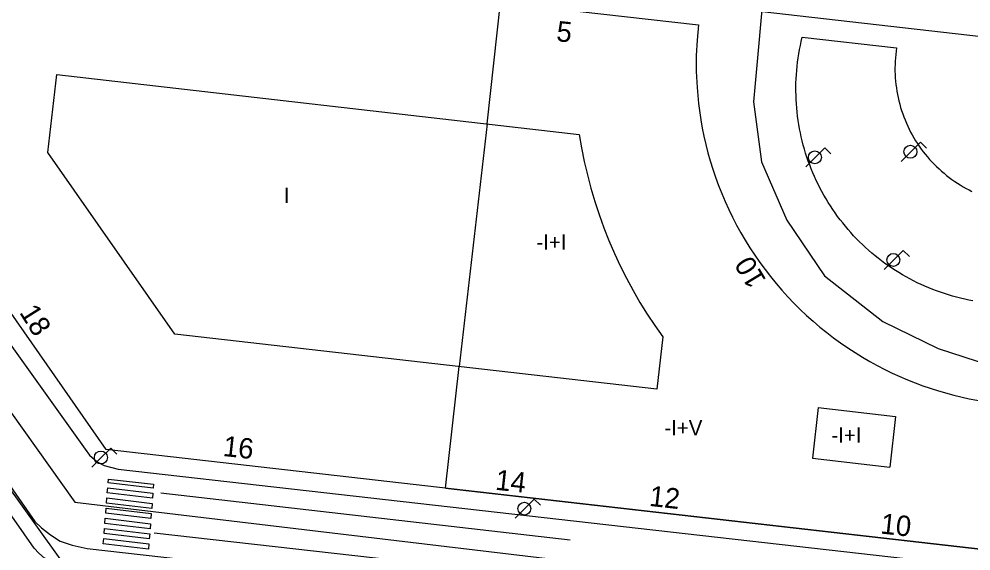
# Model space of a CAD drawing. Extents: x 282771 to 285132, y 4823109 to 4825496.
# Drawn here: x 283071.1 to 283164.5, y 4823836.6 to 4823888.8 of the extents above; entities that cross this region are included whole.
import ezdxf

# ---------------------------------------------------------------- set-up
doc = ezdxf.new("R2010")
doc.units = 0
for name, color, linetype in [('ACERA-BORDILLO', 7, 'Continuous'), ('ACERA-INTERIOR', 7, 'Continuous'), ('CALLE-EJE', 7, 'Continuous'), ('EDIFICIO', 7, 'Continuous'), ('FAROLA', 7, 'Continuous'), ('INTERIOR-EDIFICIO', 7, 'Continuous'), ('MEDIANERA', 7, 'Continuous'), ('NUM-PORTAL', 7, 'Continuous'), ('PARQUE-JARDIN-AREA', 7, 'Continuous'), ('PASO-PEATONES', 7, 'Continuous'), ('SENAL-VIARIA', 7, 'Continuous'), ('TXT-ALTURA-EDIFICIO', 7, 'Continuous'), ('ZONA-VERDE', 7, 'Continuous')]:
    doc.layers.add(name, color=color, linetype=linetype)

msp = doc.modelspace()

# ---------------------------------------------------------------- linework, layer by layer
at = {"layer": 'ACERA-BORDILLO'}
for points in [[(283003.645, 4823937.384), (283008.189, 4823931.405), (283008.783, 4823929.069), (283008.369, 4823925.415), (283004.149, 4823925.895), (282996.079, 4823854.796), (283043.693, 4823849.222), (283046.052, 4823868.847), (283051.777, 4823868.21), (283052.18, 4823868.088), (283052.416, 4823868.016), (283052.638, 4823867.861), (283052.933, 4823867.624), (283053.295, 4823867.276), (283053.537, 4823866.967), (283072.621, 4823839.523), (283073.298, 4823838.878), (283074.171, 4823838.197), (283075.118, 4823837.59), (283076.301, 4823837.176), (283077.754, 4823836.86), (283264.587, 4823815.706)], [(283198.807, 4823883.3), (283064.442, 4823898.658), (283064.077, 4823898.666), (283063.695, 4823898.602), (283063.504, 4823898.54), (283063.318, 4823898.458), (283063.139, 4823898.357), (283062.97, 4823898.237), (283062.815, 4823898.1), (283062.676, 4823897.948), (283062.554, 4823897.785), (283062.451, 4823897.613), (283062.302, 4823897.256), (283062.228, 4823896.898)], [(283062.228, 4823896.898), (283059.479, 4823872.825), (283059.822, 4823871.457), (283077.581, 4823846.63), (283077.987, 4823846.027), (283078.742, 4823845.361), (283079.437, 4823845.006), (283080.791, 4823844.662), (283261.807, 4823824.108)]]:
    msp.add_lwpolyline(points, dxfattribs=at)
at = {"layer": 'ACERA-INTERIOR'}
msp.add_lwpolyline([(283075.759, 4823834.966), (283075.074, 4823835.157), (283074.409, 4823835.428), (283073.986, 4823835.659), (283073.585, 4823835.926), (283073.036, 4823836.389), (283072.549, 4823836.906), (283052.046, 4823866.263), (283051.984, 4823866.343), (283051.936, 4823866.392), (283051.883, 4823866.437), (283051.825, 4823866.476), (283051.763, 4823866.509), (283051.699, 4823866.534), (283051.633, 4823866.553), (283051.532, 4823866.569), (283045.755, 4823867.236)], dxfattribs=at)
at = {"layer": 'CALLE-EJE'}
for points in [[(283058.898, 4823903.605), (283055.289, 4823871.265), (283076.539, 4823841.396), (283265.107, 4823818.926), (283292.597, 4823844.076), (283296.257, 4823876.185)], [(283144.303, 4823893.737), (283143.14, 4823880.729), (283143.929, 4823874.841), (283146.418, 4823869.097), (283150.099, 4823863.627), (283155.83, 4823859.156), (283161.253, 4823856.507), (283167.602, 4823854.431), (283174.178, 4823853.356), (283180.951, 4823853.481), (283186.922, 4823854.291), (283193.589, 4823856.329), (283199.506, 4823859.367), (283204.031, 4823863.093), (283208.072, 4823868.356), (283210.261, 4823873.535), (283211.245, 4823878.826), (283212.091, 4823886.017)]]:
    msp.add_lwpolyline(points, dxfattribs=at)
at = {"layer": 'EDIFICIO'}
for points in [[(283113.928, 4823890.985), (283137.738, 4823888.275), (283137.601, 4823886.784), (283137.529, 4823885.261), (283137.527, 4823883.711), (283137.599, 4823882.138), (283137.746, 4823880.548), (283137.973, 4823878.944), (283138.117, 4823878.139), (283138.281, 4823877.333), (283138.466, 4823876.527), (283138.673, 4823875.721), (283138.9, 4823874.917), (283139.148, 4823874.114), (283139.418, 4823873.314), (283139.709, 4823872.518), (283140.021, 4823871.727), (283140.355, 4823870.941), (283140.709, 4823870.161), (283141.085, 4823869.388), (283141.481, 4823868.623), (283141.897, 4823867.866), (283142.334, 4823867.119), (283142.791, 4823866.383), (283143.267, 4823865.657), (283143.763, 4823864.943), (283144.277, 4823864.242), (283144.809, 4823863.554), (283145.359, 4823862.881), (283145.926, 4823862.221), (283146.509, 4823861.577), (283147.108, 4823860.95), (283147.722, 4823860.338), (283148.351, 4823859.744), (283148.994, 4823859.167), (283149.65, 4823858.608), (283150.318, 4823858.068), (283150.998, 4823857.546), (283151.688, 4823857.044), (283152.388, 4823856.561), (283153.098, 4823856.097), (283153.816, 4823855.654), (283154.542, 4823855.23), (283155.274, 4823854.827), (283156.012, 4823854.444), (283156.756, 4823854.082), (283157.504, 4823853.739), (283158.256, 4823853.417), (283159.766, 4823852.834), (283161.283, 4823852.331), (283162.798, 4823851.906), (283164.309, 4823851.557), (283165.808, 4823851.283)], [(283165.658, 4823836.766), (283108.588, 4823843.286), (283079.629, 4823846.596), (283061.469, 4823872.605)]]:
    msp.add_lwpolyline(points, dxfattribs=at)
at = {"layer": 'FAROLA'}
for p, q in [((283150.138, 4823876.198), (283149.198, 4823875.268)), ((283150.728, 4823875.608), (283150.138, 4823876.198)), ((283159.508, 4823876.745), (283158.568, 4823875.815)), ((283160.098, 4823876.155), (283159.508, 4823876.745)), ((283149.198, 4823875.268), (283148.268, 4823874.328)), ((283158.568, 4823875.815), (283157.638, 4823874.875)), ((283157.838, 4823866.125), (283156.898, 4823865.195)), ((283158.428, 4823865.535), (283157.838, 4823866.125)), ((283156.898, 4823865.195), (283155.968, 4823864.255)), ((283080.089, 4823846.726), (283079.149, 4823845.796)), ((283080.679, 4823846.136), (283080.089, 4823846.726)), ((283079.149, 4823845.796), (283078.219, 4823844.856)), ((283121.635, 4823841.705), (283120.695, 4823840.775)), ((283122.225, 4823841.115), (283121.635, 4823841.705)), ((283120.695, 4823840.775), (283119.765, 4823839.835))]:
    msp.add_line(p, q, dxfattribs=at)
for centre in [(283158.528, 4823875.815), (283149.158, 4823875.268), (283156.858, 4823865.195), (283079.109, 4823845.796), (283120.655, 4823840.775)]:
    msp.add_circle(centre, 0.637, dxfattribs=at)
at = {"layer": 'INTERIOR-EDIFICIO'}
for points in [[(283126.048, 4823877.525), (283126.272, 4823876.198), (283126.536, 4823874.874), (283126.839, 4823873.554), (283127.183, 4823872.242), (283127.566, 4823870.938), (283127.989, 4823869.644), (283128.45, 4823868.362), (283128.95, 4823867.094), (283129.488, 4823865.842), (283130.062, 4823864.607), (283130.673, 4823863.39), (283131.319, 4823862.194), (283131.999, 4823861.02), (283132.712, 4823859.869), (283133.457, 4823858.743), (283134.232, 4823857.643), (283133.648, 4823852.506), (283086.369, 4823857.905), (283073.899, 4823875.745), (283074.779, 4823883.385), (283126.048, 4823877.525)], [(283149.497, 4823850.695), (283148.93, 4823845.722)], [(283149.497, 4823850.695), (283157.084, 4823849.829)], [(283157.084, 4823849.829), (283156.517, 4823844.856)], [(283148.93, 4823845.722), (283156.517, 4823844.856)], [(283112.928, 4823842.79), (283165.658, 4823836.766)]]:
    msp.add_lwpolyline(points, dxfattribs=at)
at = {"layer": 'MEDIANERA'}
for points in [[(283117.003, 4823878.559), (283118.332, 4823890.484)], [(283117.003, 4823878.559), (283114.259, 4823854.72)], [(283112.928, 4823842.79), (283114.259, 4823854.72)]]:
    msp.add_lwpolyline(points, dxfattribs=at)
at = {"layer": 'PARQUE-JARDIN-AREA'}
msp.add_lwpolyline([(282996.061, 4823854.776), (283043.676, 4823849.203), (283048.569, 4823848.524), (283055.503, 4823856.197), (283057.059, 4823861.398), (283068.802, 4823844.584), (283075.743, 4823834.946), (283118.334, 4823830.148), (283127.005, 4823829.171), (283176.123, 4823823.637)], dxfattribs=at)
at = {"layer": 'PASO-PEATONES'}
for points in [[(283084.25, 4823842.791), (283079.815, 4823843.318), (283079.844, 4823843.684), (283084.281, 4823843.174)], [(283084.172, 4823841.794), (283079.736, 4823842.32), (283079.776, 4823842.819), (283084.211, 4823842.293)], [(283084.093, 4823840.796), (283079.658, 4823841.322), (283079.697, 4823841.821), (283084.132, 4823841.295)], [(283084.014, 4823839.798), (283079.579, 4823840.325), (283079.618, 4823840.824), (283084.054, 4823840.297)], [(283083.936, 4823838.801), (283079.501, 4823839.327), (283079.54, 4823839.826), (283083.975, 4823839.299)], [(283083.857, 4823837.803), (283079.422, 4823838.329), (283079.461, 4823838.828), (283083.896, 4823838.302)], [(283083.779, 4823836.805), (283079.343, 4823837.332), (283079.383, 4823837.83), (283083.818, 4823837.304)]]:
    msp.add_lwpolyline(points, close=True, dxfattribs=at)
at = {"layer": 'SENAL-VIARIA'}
for points in [[(283085.005, 4823842.329), (283125.156, 4823837.709)], [(283168.88, 4823828.825), (283084.333, 4823838.377)]]:
    msp.add_lwpolyline(points, dxfattribs=at)
at = {"layer": 'ZONA-VERDE'}
for p, q in [((283147.736, 4823886.249), (283147.823, 4823886.651)), ((283147.823, 4823886.651), (283147.918, 4823887.051)), ((283147.918, 4823887.051), (283157.169, 4823886.008)), ((283147.521, 4823885.035), (283147.585, 4823885.441)), ((283147.585, 4823885.441), (283147.656, 4823885.846)), ((283147.656, 4823885.846), (283147.736, 4823886.249)), ((283157.124, 4823885.688), (283157.087, 4823885.362)), ((283157.169, 4823886.008), (283157.124, 4823885.688)), ((283147.418, 4823884.219), (283147.466, 4823884.627)), ((283147.466, 4823884.627), (283147.521, 4823885.035)), ((283157.036, 4823884.709), (283157.023, 4823884.382)), ((283157.058, 4823885.036), (283157.036, 4823884.709)), ((283157.087, 4823885.362), (283157.058, 4823885.036)), ((283147.347, 4823883.4), (283147.379, 4823883.81)), ((283147.379, 4823883.81), (283147.418, 4823884.219)), ((283157.023, 4823884.382), (283157.017, 4823884.054)), ((283157.017, 4823884.054), (283157.02, 4823883.726)), ((283157.02, 4823883.726), (283157.03, 4823883.399)), ((283147.307, 4823882.579), (283147.323, 4823882.99)), ((283147.323, 4823882.99), (283147.347, 4823883.4)), ((283157.03, 4823883.399), (283157.049, 4823883.072)), ((283157.049, 4823883.072), (283157.075, 4823882.745)), ((283157.075, 4823882.745), (283157.11, 4823882.419)), ((283147.3, 4823882.168), (283147.307, 4823882.579)), ((283147.3, 4823881.757), (283147.3, 4823882.168)), ((283147.308, 4823881.346), (283147.3, 4823881.757)), ((283157.11, 4823882.419), (283157.152, 4823882.094)), ((283157.152, 4823882.094), (283157.203, 4823881.771)), ((283157.203, 4823881.771), (283157.261, 4823881.448)), ((283147.324, 4823880.935), (283147.308, 4823881.346)), ((283147.348, 4823880.524), (283147.324, 4823880.935)), ((283157.261, 4823881.448), (283157.327, 4823881.127)), ((283157.327, 4823881.127), (283157.401, 4823880.808)), ((283157.401, 4823880.808), (283157.483, 4823880.491)), ((283147.381, 4823880.114), (283147.348, 4823880.524)), ((283147.421, 4823879.705), (283147.381, 4823880.114)), ((283157.483, 4823880.491), (283157.572, 4823880.176)), ((283157.572, 4823880.176), (283157.669, 4823879.863)), ((283157.669, 4823879.863), (283157.774, 4823879.552)), ((283147.469, 4823879.297), (283147.421, 4823879.705)), ((283147.525, 4823878.89), (283147.469, 4823879.297)), ((283157.774, 4823879.552), (283157.886, 4823879.244)), ((283157.886, 4823879.244), (283158.006, 4823878.939)), ((283158.006, 4823878.939), (283158.133, 4823878.637)), ((283147.589, 4823878.483), (283147.525, 4823878.89)), ((283147.661, 4823878.079), (283147.589, 4823878.483)), ((283147.74, 4823877.675), (283147.661, 4823878.079)), ((283158.133, 4823878.637), (283158.267, 4823878.339)), ((283158.267, 4823878.339), (283158.409, 4823878.043)), ((283158.409, 4823878.043), (283158.558, 4823877.751)), ((283147.828, 4823877.274), (283147.74, 4823877.675)), ((283147.923, 4823876.874), (283147.828, 4823877.274)), ((283158.558, 4823877.751), (283158.714, 4823877.463)), ((283158.714, 4823877.463), (283158.877, 4823877.179)), ((283158.877, 4823877.179), (283159.047, 4823876.899)), ((283148.026, 4823876.476), (283147.923, 4823876.874)), ((283148.137, 4823876.08), (283148.026, 4823876.476)), ((283159.047, 4823876.899), (283159.223, 4823876.623)), ((283159.223, 4823876.623), (283159.407, 4823876.351)), ((283159.407, 4823876.351), (283159.597, 4823876.084)), ((283148.256, 4823875.686), (283148.137, 4823876.08)), ((283148.382, 4823875.295), (283148.256, 4823875.686)), ((283148.516, 4823874.906), (283148.382, 4823875.295)), ((283159.597, 4823876.084), (283159.793, 4823875.822)), ((283159.793, 4823875.822), (283159.996, 4823875.564)), ((283159.996, 4823875.564), (283160.204, 4823875.312)), ((283160.204, 4823875.312), (283160.42, 4823875.065)), ((283148.657, 4823874.52), (283148.516, 4823874.906)), ((283148.806, 4823874.137), (283148.657, 4823874.52)), ((283160.42, 4823875.065), (283160.64, 4823874.823)), ((283160.64, 4823874.823), (283160.867, 4823874.586)), ((283160.867, 4823874.586), (283161.1, 4823874.355)), ((283161.1, 4823874.355), (283161.338, 4823874.13)), ((283148.962, 4823873.756), (283148.806, 4823874.137)), ((283149.126, 4823873.379), (283148.962, 4823873.756)), ((283149.296, 4823873.005), (283149.126, 4823873.379)), ((283161.338, 4823874.13), (283161.582, 4823873.911)), ((283161.582, 4823873.911), (283161.83, 4823873.698)), ((283161.83, 4823873.698), (283162.084, 4823873.491)), ((283162.084, 4823873.491), (283162.343, 4823873.29)), ((283149.475, 4823872.635), (283149.296, 4823873.005)), ((283149.66, 4823872.268), (283149.475, 4823872.635)), ((283162.343, 4823873.29), (283162.607, 4823873.096)), ((283162.607, 4823873.096), (283162.875, 4823872.908)), ((283162.875, 4823872.908), (283163.148, 4823872.727)), ((283163.148, 4823872.727), (283163.426, 4823872.552)), ((283163.426, 4823872.552), (283163.707, 4823872.384)), ((283163.707, 4823872.384), (283163.993, 4823872.223)), ((283149.852, 4823871.904), (283149.66, 4823872.268)), ((283150.052, 4823871.545), (283149.852, 4823871.904)), ((283150.258, 4823871.189), (283150.052, 4823871.545)), ((283163.993, 4823872.223), (283164.282, 4823872.07)), ((283164.282, 4823872.07), (283164.575, 4823871.923)), ((283150.471, 4823870.838), (283150.258, 4823871.189)), ((283150.691, 4823870.491), (283150.471, 4823870.838)), ((283150.918, 4823870.148), (283150.691, 4823870.491)), ((283151.152, 4823869.809), (283150.918, 4823870.148)), ((283151.391, 4823869.475), (283151.152, 4823869.809)), ((283151.638, 4823869.146), (283151.391, 4823869.475)), ((283151.891, 4823868.822), (283151.638, 4823869.146)), ((283152.15, 4823868.503), (283151.891, 4823868.822)), ((283152.415, 4823868.189), (283152.15, 4823868.503)), ((283152.686, 4823867.88), (283152.415, 4823868.189)), ((283152.963, 4823867.576), (283152.686, 4823867.88)), ((283153.247, 4823867.278), (283152.963, 4823867.576)), ((283153.535, 4823866.985), (283153.247, 4823867.278)), ((283153.83, 4823866.698), (283153.535, 4823866.985)), ((283154.13, 4823866.417), (283153.83, 4823866.698)), ((283154.435, 4823866.142), (283154.13, 4823866.417)), ((283154.746, 4823865.873), (283154.435, 4823866.142)), ((283155.062, 4823865.61), (283154.746, 4823865.873)), ((283155.383, 4823865.353), (283155.062, 4823865.61)), ((283155.709, 4823865.102), (283155.383, 4823865.353)), ((283156.039, 4823864.858), (283155.709, 4823865.102)), ((283156.375, 4823864.62), (283156.039, 4823864.858)), ((283156.714, 4823864.389), (283156.375, 4823864.62)), ((283157.059, 4823864.164), (283156.714, 4823864.389)), ((283157.408, 4823863.946), (283157.059, 4823864.164)), ((283157.76, 4823863.735), (283157.408, 4823863.946)), ((283158.117, 4823863.531), (283157.76, 4823863.735)), ((283158.478, 4823863.334), (283158.117, 4823863.531)), ((283158.843, 4823863.144), (283158.478, 4823863.334)), ((283159.211, 4823862.961), (283158.843, 4823863.144)), ((283159.583, 4823862.785), (283159.211, 4823862.961)), ((283159.958, 4823862.617), (283159.583, 4823862.785)), ((283160.336, 4823862.456), (283159.958, 4823862.617)), ((283160.717, 4823862.302), (283160.336, 4823862.456)), ((283161.101, 4823862.156), (283160.717, 4823862.302)), ((283161.488, 4823862.017), (283161.101, 4823862.156)), ((283161.878, 4823861.886), (283161.488, 4823862.017)), ((283162.27, 4823861.762), (283161.878, 4823861.886)), ((283162.664, 4823861.646), (283162.27, 4823861.762)), ((283163.061, 4823861.538), (283162.664, 4823861.646)), ((283163.46, 4823861.437), (283163.061, 4823861.538)), ((283163.86, 4823861.344), (283163.46, 4823861.437)), ((283164.263, 4823861.26), (283163.86, 4823861.344)), ((283164.666, 4823861.182), (283164.263, 4823861.26))]:
    msp.add_line(p, q, dxfattribs=at)

# ---------------------------------------------------------------- texts
at = {"layer": 'NUM-PORTAL'}
for s, rotation, p in [('5', 354.29004, (283123.741, 4823886.683)), ('10', 121.14011, (283144.435, 4823863.216)), ('18', 302.12022, (283071.061, 4823860.045)), ('16', 353.76004, (283091.023, 4823845.954)), ('14', 353.76004, (283117.745, 4823842.638)), ('12', 353.76004, (283132.847, 4823841.051)), ('10', 353.76004, (283155.536, 4823838.341))]:
    msp.add_text(s, height=2, rotation=rotation, dxfattribs=at).set_placement(p)
at = {"layer": 'TXT-ALTURA-EDIFICIO'}
for s, p in [('I', (283097.053, 4823870.779)), ('-I+I', (283121.836, 4823866.194)), ('-I+V', (283134.388, 4823847.965)), ('-I+I', (283150.78, 4823847.248))]:
    msp.add_text(s, height=1.5, rotation=0.00004, dxfattribs=at).set_placement(p)

doc.saveas('drawing.dxf')
